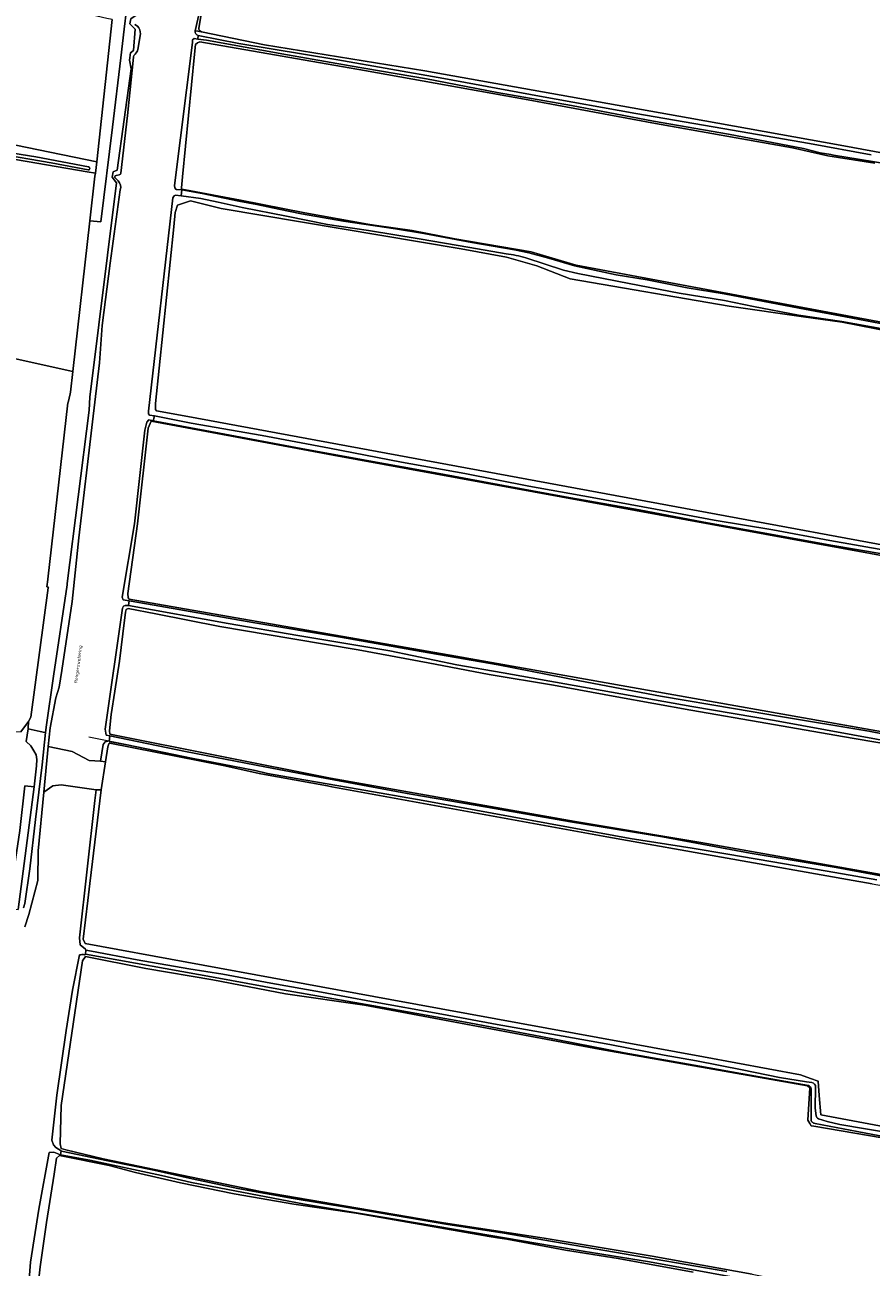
# Model space of a CAD drawing. Header units: metres. Extents: x 149984 to 156489, y 469398 to 478068.
# Tile 683 of 854: x 154835 to 155063, y 471904 to 472239. Entities that reach past the tile are written whole.
import ezdxf
from ezdxf.enums import TextEntityAlignment as Align

# ---------------------------------------------------------------- set-up
doc = ezdxf.new("R2010")
doc.units = ezdxf.units.M
doc.header["$LTSCALE"] = 0.75
for name, color, linetype, lineweight in [('B-WE-GK-BESCHOEIING-G', 252, 'GK-BESCHOEIING-SO', 18), ('B-WE-GR-GRAS-GV', 252, 'Continuous', 13), ('B-WE-GR-GROENVOORZIENING-GV', 252, 'Continuous', 18), ('B-WE-OG-TERREIN_ERF-GV', 252, 'Continuous', 18), ('B-WE-OG-TERREIN_OEVER-GV', 252, 'Continuous', 18), ('B-WE-OG-TOPOGRAFIE-T18', 7, 'Continuous', 18), ('B-WE-OG-WATER-GV', 252, 'Continuous', 18), ('B-WE-OG-WATER_SLOOT-GV', 252, 'Continuous', 18), ('B-WE-OG-WEG-GV', 252, 'Continuous', 18), ('B-WE-VH-GESLOTENVERHARDING_BETON-GV', 252, 'Continuous', 18), ('B-WE-VH-OPENVERHARDING-GV', 252, 'Continuous', 18)]:
    doc.layers.add(name, color=color, linetype=linetype, lineweight=lineweight)
doc.styles.add('NLCS-ISO-M500-T18', font='NLCS-ISO.ttf', dxfattribs={"height": 0.9})
doc.linetypes.add('GK-BESCHOEIING-SO', pattern='A,18,-3,[1,NLCS.SHX,S=0.6,R=0,X=0,Y=0],-3', length=24)

msp = doc.modelspace()

# ---------------------------------------------------------------- linework, layer by layer
at = {"layer": 'B-WE-GK-BESCHOEIING-G', "flags": 128}
msp.add_lwpolyline([(154896.95, 472037.916), (154879.778, 472041.28), (154862.415, 472044.859), (154852.054, 472046.899)], dxfattribs=at)
at = {"layer": 'B-WE-GR-GRAS-GV', "flags": 128}
for points in [[(154854.26, 472202.192), (154858.361, 472240.556), (154856.926, 472240.894), (154806.568, 472252.738), (154704.843, 472276.665), (154686.25, 472281.038), (154611.902, 472298.235), (154591.098, 472303.41), (154586.22, 472304.623), (154564.436, 472310.041), (154560.308, 472311.068), (154527.387, 472318.934), (154524.239, 472319.686), (154491.649, 472327.472), (154466.458, 472333.313), (154466.1, 472333.4), (154465.595, 472333.513), (154432.529, 472341.179), (154424.059, 472343.143), (154424.432, 472344.883), (154423.126, 472345.164), (154422.623, 472342.469)], [(154423.162, 472341.727), (154422.728, 472338.419), (154421.455, 472332.404), (154420.252, 472323.905), (154419.056, 472313.127), (154417.292, 472302.546), (154470.57, 472289.813), (154509.508, 472280.508), (154543.699, 472272.897), (154575.024, 472265.923), (154579.008, 472265.036), (154583.195, 472264.104), (154681.091, 472240.688), (154778.986, 472217.67), (154854.26, 472202.192)], [(154840.4, 472048.175), (154840.614, 472050.3), (154842.509, 472063.424), (154846.198, 472088.058), (154846.23, 472088.42), (154852.16, 472135.2), (154852.34, 472138.7), (154859.58, 472196.5), (154858.36, 472198.08), (154858.62, 472199.46), (154859.68, 472199.9), (154863.48, 472227.31), (154863.02, 472229.64), (154863.33, 472231.57), (154864.1, 472232.19), (154864.58, 472237.94), (154863.14, 472239.42), (154863.42, 472240.8), (154865.09, 472241.98), (154867.55, 472253.67), (154867.602, 472266.549), (154868.524, 472275.954)], [(154886.656, 472270.77), (154884.565, 472259.395), (154883.019, 472245.7), (154881.729, 472238.28)], [(154422.597, 472242.539), (154447.379, 472236.901), (154470.089, 472231.73), (154559.519, 472211.224), (154624.077, 472196.275), (154798.544, 472156.535), (154847.755, 472145.643), (154852.356, 472186.228), (154853.731, 472198.355), (154853.863, 472199.149), (154851.651, 472199.524), (154829.654, 472203.25), (154778.538, 472215.337), (154736.785, 472225.21), (154658.601, 472242.938)], [(154862.198, 472243.199), (154861.571, 472238.002), (154860.711, 472230.202), (154858.465, 472211.525), (154855.295, 472185.962), (154852.356, 472186.228), (154847.755, 472145.643), (154847.117, 472140.015), (154847.009, 472139.56), (154846.455, 472137.236), (154846.444, 472137.139), (154841.031, 472089.611), (154841.007, 472089.449), (154840.715, 472087.49), (154841.15, 472087.394), (154841.124, 472087.199), (154836.401, 472052.305), (154835.759, 472051.183), (154835.742, 472049.415), (154835.728, 472049.218), (154838.935, 472048.502), (154840.213, 472048.217), (154840.4, 472048.175)], [(154882.481, 472237.26), (154899.486, 472233.793), (154942.7, 472226.743), (155013.746, 472214.048), (155054.764, 472206.719), (155099.091, 472198.49), (155142.592, 472190.722), (155145.928, 472207.729), (155140.72, 472208.972), (155141.6, 472212.883), (155147.083, 472211.433), (155148.393, 472220.297)], [(155064.099, 472201.848), (155051.431, 472203.839), (155041.9, 472205.954), (155004.932, 472212.488), (154970.642, 472218.943), (154926.486, 472226.815), (154882.03, 472234.56), (154881.366, 472234.303), (154880.889, 472233.827), (154880.572, 472231.234), (154877.317, 472198.108), (154877.053, 472195.198), (154877.117, 472194.792)], [(154877.117, 472194.792), (154878.156, 472194.588), (154892.958, 472191.808), (154910.338, 472188.394), (154927.356, 472185.394), (154929.019, 472185.11), (154939.316, 472183.629), (154950.839, 472181.386), (154971.383, 472177.88), (154983.566, 472174.31), (155078.487, 472156.608), (155079.507, 472156.436), (155093.176, 472154.475), (155102.938, 472152.666), (155112.209, 472150.74), (155258.324, 472123.694), (155340.518, 472109.04)], [(155340.312, 472105.83), (155278.928, 472117.472), (155190.69, 472133.611), (155120.178, 472146.312), (155082.375, 472153.641), (155055.355, 472158.879), (155044.94, 472160.367), (155024.796, 472163.245), (154981.933, 472170.653), (154972.938, 472174.093), (154964.735, 472176.474), (154952.565, 472178.723), (154887.742, 472189.571), (154879.54, 472191.688), (154876.021, 472190.515), (154875.359, 472188.53), (154874.963, 472184.667), (154870.041, 472137.016), (154870.068, 472135.375), (154870.304, 472135.034)], [(154870.304, 472135.034), (154878.746, 472133.479), (155040.274, 472103.581), (155053.887, 472101.067), (155128.38, 472087.309), (155143.754, 472084.581), (155218.603, 472071.302), (155265.699, 472062.835), (155265.831, 472064.026), (155270.329, 472063.365), (155270.538, 472061.802), (155270.594, 472061.38), (155301.381, 472056.145), (155312.036, 472053.951), (155325.244, 472051.253), (155334.163, 472049.406)], [(155076.049, 472043.575), (155055.421, 472047.155), (155035.28, 472050.673), (155014.498, 472054.268), (154994.572, 472057.794), (154977.463, 472061.009), (154960.1, 472063.869), (154943.663, 472066.959), (154924.764, 472070.515), (154907.115, 472073.464), (154887.421, 472076.773), (154870.182, 472080.257), (154862.671, 472081.694), (154862.161, 472081.375), (154861.963, 472080.648), (154861.235, 472074.827), (154860.309, 472067.418), (154859.052, 472059.349), (154858.126, 472053.065), (154857.687, 472048.63), (154857.773, 472047.728), (154917.267, 472035.906), (154983.315, 472024.213), (155017.238, 472018.559), (155068.38, 472009.436)], [(155063.416, 472007.37), (155056.723, 472008.56), (154991.858, 472020.094), (154917.654, 472033.547), (154916.429, 472033.769), (154898.46, 472037.027), (154888.334, 472039.28), (154857.717, 472045.285), (154857.465, 472045.127), (154857.2, 472044.333), (154856.584, 472040.321), (154855.414, 472032.692), (154852.337, 472007.462), (154851.776, 472002.86), (154850.586, 471992.409), (154851.068, 471991.298), (154933.385, 471976.173), (155017.92, 471960.695), (155044.113, 471955.8), (155046.767, 471954.842), (155048.876, 471954.08), (155049.16, 471950.223), (155049.538, 471945.084), (155126.267, 471930.665)], [(155197.559, 471913.086), (155197.56, 471913.095), (155193.405, 471913.933), (155190.154, 471914.589), (155123.271, 471928.085), (155073.529, 471937.61), (155047.644, 471941.989), (155046.938, 471942.108), (155046.561, 471942.729), (155046.051, 471943.567), (155046.624, 471952.306), (155046.012, 471952.824), (154989.752, 471962.763), (154926.428, 471974.587), (154905.18, 471977.655), (154885.568, 471981.457), (154867.439, 471984.54), (154851.132, 471987.783), (154850.321, 471986.588), (154844.632, 471947.562), (154844.302, 471937.177), (154844.579, 471935.916)], [(155015.106, 471902.571), (154994.847, 471906.264), (154980.711, 471908.48), (154964.894, 471911.471), (154962.344, 471911.876), (154960.093, 471912.234), (154951.93, 471913.653), (154924.194, 471918.476), (154907.409, 471920.94), (154891.317, 471923.742), (154876.843, 471926.671), (154864.637, 471929.436), (154857.589, 471931.354), (154844.18, 471934.092), (154843.319, 471933.374), (154842.689, 471929.043), (154840.641, 471915.971), (154838.909, 471904.001), (154838.279, 471898.41)], [(154844.579, 471935.916), (154845.912, 471935.587), (154855.92, 471933.171), (154898.357, 471924.371), (154947.748, 471915.884), (154974.952, 471911.738), (155004.037, 471906.916), (155031.074, 471902.051), (155049.201, 471898.423), (155072.279, 471894.198), (155107.388, 471888.418), (155137.332, 471883.365), (155163.235, 471878.706), (155185.648, 471874.763)]]:
    msp.add_lwpolyline(points, dxfattribs=at)
at = {"layer": 'B-WE-GR-GRAS-GV'}
msp.add_lwpolyline([(154881.729, 472238.28, 0.3598378), (154882.481, 472237.26)], format="xyb", dxfattribs=at)
at = {"layer": 'B-WE-GR-GRAS-GV', "flags": 128}
msp.add_lwpolyline([(155260.249, 472060.942), (155260.261, 472060.994), (155246.1, 472063.503), (155162.235, 472078.364), (155019.752, 472104.439), (154918.015, 472123.058), (154868.86, 472132.224), (154868.083, 472130.348), (154865.243, 472104.55), (154862.551, 472085.72), (154862.727, 472084.541), (154862.949, 472084.177), (154951.066, 472068.787), (155109.278, 472040.712), (155246.271, 472015.643), (155246.6, 472016.761), (155247.126, 472018.548), (155248.917, 472022.224), (155250.291, 472026.977), (155252.604, 472026.551)], close=True, dxfattribs=at)
at = {"layer": 'B-WE-GR-GROENVOORZIENING-GV', "flags": 128}
msp.add_lwpolyline([(154824.775, 471998.245), (154825.233, 471997.426), (154825.156, 471995.593), (154827.872, 471995.216), (154827.899, 471995.498), (154828.559, 471997.792), (154830.266, 472000.671), (154833.424, 472021.721), (154834.839, 472033.799), (154837.295, 472033.506), (154837.978, 472039.225), (154838.016, 472040.915), (154837.862, 472042.221), (154837.248, 472043.296), (154836.403, 472044.641), (154835.174, 472045.755), (154835.728, 472049.218), (154835.742, 472049.415), (154835.759, 472051.183), (154833.733, 472048.393), (154830.558, 472048.261), (154825.112, 472049.592), (154820.994, 472032.436), (154823.119, 472031.106)], dxfattribs=at)
at = {"layer": 'B-WE-OG-TERREIN_ERF-GV', "flags": 128}
msp.add_lwpolyline([(154858.361, 472240.556), (154854.26, 472202.192), (154853.863, 472199.149), (154853.731, 472198.355), (154852.356, 472186.228), (154855.295, 472185.962), (154858.465, 472211.525), (154860.711, 472230.202), (154861.571, 472238.002), (154862.198, 472243.199)], dxfattribs=at)
at = {"layer": 'B-WE-OG-TERREIN_OEVER-GV', "flags": 128}
for points in [[(154868.524, 472275.954), (154867.602, 472266.549), (154867.55, 472253.67), (154865.09, 472241.98), (154863.42, 472240.8), (154863.14, 472239.42), (154864.58, 472237.94), (154864.1, 472232.19), (154863.33, 472231.57), (154863.02, 472229.64), (154863.48, 472227.31), (154859.68, 472199.9), (154858.62, 472199.46), (154858.36, 472198.08), (154859.58, 472196.5), (154852.34, 472138.7), (154852.16, 472135.2)], [(154886.214, 472270.864), (154885.606, 472268.279), (154884.57, 472263.341), (154884.406, 472262.212), (154883.084, 472252.706), (154882.401, 472244.673), (154880.765, 472237.498), (154880.958, 472237.57), (154882.481, 472237.26)], [(154881.729, 472238.28), (154883.019, 472245.7), (154884.565, 472259.395), (154886.656, 472270.77)], [(154658.601, 472242.938), (154736.785, 472225.21), (154778.538, 472215.337), (154829.654, 472203.25), (154851.651, 472199.524), (154853.863, 472199.149)], [(154670.939, 472241.59), (154689.509, 472237.297), (154710.196, 472232.46), (154730.691, 472227.65), (154753.415, 472222.269), (154781.236, 472215.84), (154808.378, 472209.602), (154829.308, 472204.837), (154837.807, 472203.536), (154852.007, 472200.854)], [(154851.849, 472199.983), (154841.927, 472201.939), (154827.144, 472204.397), (154818.45, 472206.477), (154804.315, 472209.881), (154788.893, 472213.426), (154772.775, 472216.988), (154760.481, 472219.908), (154747.991, 472222.948), (154717.2, 472230.207), (154694.44, 472235.396), (154674.081, 472239.954)], [(154853.863, 472199.149), (154854.26, 472202.192), (154778.986, 472217.67), (154681.091, 472240.688)], [(154865.193, 472238.789), (154864.522, 472239.199)], [(154865.303, 472232.499), (154865.979, 472236.694)], [(154883.809, 472234.981), (154881.455, 472235.305), (154880.457, 472235.492), (154880.08, 472235.115), (154880.026, 472234.413), (154875.224, 472195.838), (154875.278, 472195.19), (154875.656, 472194.759), (154877.128, 472194.584), (154882.643, 472193.68), (154892.537, 472191.532), (154897.398, 472190.675), (154903.332, 472189.454), (154909.459, 472188.168), (154920.796, 472186.184), (154934.81, 472184.122), (154942.418, 472182.823), (154955.378, 472180.381), (154966.877, 472178.405), (154970.766, 472177.615), (154976.106, 472176.184), (154983.12, 472174.134), (154994.348, 472171.71), (155002.729, 472170.3), (155013.479, 472168.193), (155023.488, 472166.534), (155034.315, 472164.513), (155045.126, 472162.398), (155056.185, 472160.368), (155069.443, 472157.843)], [(154880.958, 472237.57), (154880.765, 472237.498)], [(155099.091, 472198.49), (155054.764, 472206.719), (155013.746, 472214.048), (154942.7, 472226.743), (154899.486, 472233.793), (154882.481, 472237.26), (154880.958, 472237.57)], [(154881.569, 472236.271), (154892.589, 472234.142), (154919.247, 472229.665), (154947.84, 472224.699), (154973.7, 472219.897), (154999.662, 472215.247), (155023.113, 472211.206), (155046.556, 472207.126), (155063.15, 472204.066)], [(155067.363, 472201.608), (155053.027, 472203.976), (155052.24, 472204.127), (155049.377, 472204.633), (155044.885, 472205.816), (155024.667, 472209.648), (155004.451, 472213.151), (154982.28, 472217.35), (154962.243, 472220.853), (154943.138, 472224.541), (154922.563, 472228.127), (154905.639, 472231.053), (154883.809, 472234.981)], [(155078.487, 472156.608), (154983.566, 472174.31), (154971.383, 472177.88), (154950.839, 472181.386), (154939.316, 472183.629), (154929.019, 472185.11), (154927.356, 472185.394), (154910.338, 472188.394), (154892.958, 472191.808), (154878.156, 472194.588), (154877.117, 472194.792), (154877.053, 472195.198), (154877.317, 472198.108), (154880.572, 472231.234), (154880.889, 472233.827), (154881.366, 472234.303), (154882.03, 472234.56), (154926.486, 472226.815), (154970.642, 472218.943), (155004.932, 472212.488), (155041.9, 472205.954), (155051.431, 472203.839), (155064.099, 472201.848)], [(154860.728, 472199.113), (154862.482, 472214.697), (154864.093, 472230.398)], [(154864.446, 472231.143), (154864.596, 472231.278)], [(154859.426, 472198.486), (154860.294, 472198.649)], [(154834.809, 471995.785), (154835.881, 471999.061), (154838.353, 472008.233), (154838.428, 472016.267), (154839.951, 472032.113), (154841.134, 472044.415), (154841.62, 472049.475), (154843.152, 472057.546), (154844.097, 472060.45), (154844.781, 472064.923), (154847.572, 472083.54), (154849.343, 472100.731), (154853.069, 472132.028), (154854.91, 472147.971), (154855.669, 472157.997), (154857.845, 472174.877), (154860.561, 472194.61)], [(154859.964, 472197.082), (154859.24, 472197.753)], [(154882.276, 472192.278), (154877.017, 472192.993), (154875.488, 472193.201), (154875.062, 472192.978), (154874.709, 472192.477), (154868.156, 472134.926), (154868.156, 472134.224), (154868.426, 472133.846), (154869.818, 472133.648), (154879.661, 472131.704), (154898.815, 472128.371), (154916.978, 472124.895), (154936.407, 472121.142), (154953.514, 472118.106), (154970.826, 472114.675), (154987.841, 472111.632), (155004.987, 472108.498), (155020.815, 472105.535), (155036.624, 472102.874), (155051.993, 472100.003), (155066.822, 472097.441)], [(155128.38, 472087.309), (155053.887, 472101.067), (155040.274, 472103.581), (154878.746, 472133.479), (154870.304, 472135.034), (154870.068, 472135.375), (154870.041, 472137.016), (154874.963, 472184.667), (154875.359, 472188.53), (154876.021, 472190.515), (154879.54, 472191.688), (154887.742, 472189.571), (154952.565, 472178.723), (154964.735, 472176.474), (154972.938, 472174.093), (154981.933, 472170.653), (155024.796, 472163.245), (155044.94, 472160.367), (155055.355, 472158.879), (155082.375, 472153.641)], [(154964.63, 472177.381), (154954.846, 472179.037), (154941.163, 472181.417), (154927.526, 472183.679), (154916.474, 472185.293), (154905.362, 472187.515), (154893.442, 472189.859), (154886.931, 472191.279), (154882.276, 472192.278)], [(155066.773, 472156.991), (155055.227, 472159.1), (155043.576, 472160.844), (155031.423, 472163.16), (155023.619, 472164.737), (155011.351, 472166.751), (154997.816, 472169.322), (154983.969, 472172.075), (154980.156, 472172.915), (154969.995, 472176.248)], [(154852.16, 472135.2), (154846.23, 472088.42), (154846.198, 472088.058), (154842.509, 472063.424), (154840.614, 472050.3), (154840.4, 472048.175), (154839.521, 472039.443), (154837.715, 472024.751), (154836.177, 472011.372), (154834.847, 472002.074), (154834.481, 472000.878)], [(155066.67, 472096.286), (155052.268, 472098.722), (155032.997, 472102.22), (155018.014, 472104.918), (155000.527, 472108.274), (154980.559, 472111.805), (154963.926, 472114.829), (154946.612, 472118.06), (154926.603, 472121.691), (154909.323, 472124.839), (154887.355, 472128.986), (154869.446, 472132.321), (154868.3, 472132.534), (154867.725, 472131.958), (154867.185, 472129.8), (154864.38, 472104.496), (154861.089, 472084.696), (154861.358, 472083.995), (154862.985, 472083.761), (154871.186, 472082.302), (154896.306, 472077.855), (154919.99, 472073.914), (154941.784, 472070.016), (154962.515, 472066.459), (154984.548, 472062.121), (155006.35, 472057.982), (155026.517, 472054.6), (155038.131, 472052.601), (155062.543, 472048.575), (155077.749, 472045.627)], [(155109.278, 472040.712), (154951.066, 472068.787), (154862.949, 472084.177), (154862.727, 472084.541), (154862.551, 472085.72), (154865.243, 472104.55), (154868.083, 472130.348), (154868.86, 472132.224), (154918.015, 472123.058), (155019.752, 472104.439), (155162.235, 472078.364)], [(155071.978, 472045.03), (155037.091, 472051.455), (155014.732, 472055.245), (154963.897, 472064.301), (154951.383, 472066.489), (154933.265, 472070.215), (154908.465, 472074.391), (154889.641, 472077.604), (154862.787, 472082.467), (154861.898, 472082.484), (154861.412, 472082.322), (154861.156, 472081.765), (154856.503, 472049.141), (154856.772, 472047.523), (154857.733, 472047.334), (154878.184, 472043.046), (154899.529, 472038.908), (154911.84, 472036.568), (154938.909, 472031.604), (154959.425, 472028.031), (154982.031, 472024.132), (155006.861, 472020.025), (155030.462, 472015.661), (155053.674, 472011.762), (155076.886, 472007.481)], [(155068.38, 472009.436), (155017.238, 472018.559), (154983.315, 472024.213), (154917.267, 472035.906), (154857.773, 472047.728), (154857.687, 472048.63), (154858.126, 472053.065), (154859.052, 472059.349), (154860.309, 472067.418), (154861.235, 472074.827), (154861.963, 472080.648), (154862.161, 472081.375), (154862.671, 472081.694), (154870.182, 472080.257), (154887.421, 472076.773), (154907.115, 472073.464), (154924.764, 472070.515), (154943.663, 472066.959), (154960.1, 472063.869), (154977.463, 472061.009), (154994.572, 472057.794), (155014.498, 472054.268), (155035.28, 472050.673), (155055.421, 472047.155), (155076.049, 472043.575)], [(155064.715, 472008.412), (155053.333, 472010.411), (155039.786, 472012.727), (155024.456, 472015.392), (155014.849, 472016.975), (154998.159, 472019.626), (154981.51, 472022.674), (154960.853, 472026.447), (154942.27, 472029.837), (154924.766, 472032.952), (154908.042, 472035.826), (154900.31, 472037.126), (154896.95, 472037.916), (154879.778, 472041.28), (154862.415, 472044.859), (154857.58, 472045.811), (154857.592, 472045.942), (154856.439, 472045.721), (154855.909, 472044.927), (154855.239, 472040.436), (154856.584, 472040.321)], [(154856.584, 472040.321), (154857.2, 472044.333), (154857.465, 472045.127), (154857.717, 472045.285), (154888.334, 472039.28), (154898.46, 472037.027), (154916.429, 472033.769), (154917.654, 472033.547), (154991.858, 472020.094), (155056.723, 472008.56), (155063.416, 472007.37), (155070.628, 472006.087), (155084.859, 472003.557), (155227.073, 471978.29), (155228.935, 471978.006), (155257.306, 471973.341), (155258.067, 471973.182)], [(154855.414, 472032.692), (154854.089, 472032.721), (154853.66, 472029.846), (154849.559, 471992.804), (154849.692, 471990.952), (154851.131, 471989.732), (154851.239, 471989.505), (154852.825, 471989.173), (154865.087, 471986.822), (154879.038, 471984.47), (154888.217, 471982.953), (154901.171, 471980.599), (154914.871, 471978.14), (154928.36, 471975.635), (154947.293, 471972.218), (154962.219, 471969.374), (154980.095, 471966.3), (154992.615, 471963.989), (155007.324, 471961.166), (155016.027, 471959.597), (155028.343, 471957.177), (155038.422, 471955.141), (155045.669, 471953.95), (155047.174, 471953.72)], [(155193.428, 471916.622), (155181.432, 471918.891), (155126.267, 471930.665), (155049.538, 471945.084), (155049.16, 471950.223), (155048.876, 471954.08), (155046.767, 471954.842), (155044.113, 471955.8), (155017.92, 471960.695), (154933.385, 471976.173), (154851.068, 471991.298), (154850.586, 471992.409), (154851.776, 472002.86), (154852.337, 472007.462), (154855.414, 472032.692)], [(154849.534, 471988.176), (154847.707, 471978.649), (154845.987, 471967.801), (154843.474, 471950.339), (154842.132, 471938.215), (154842.548, 471936.977), (154843.209, 471936.183), (154844.641, 471935.282), (154844.723, 471935.262), (154857.16, 471932.659), (154869.645, 471930.103), (154879.974, 471927.788), (154892.242, 471925.172), (154907.229, 471922.504), (154921.96, 471920), (154934.684, 471917.851), (154948.907, 471915.464), (154963.618, 471913.157), (155024.223, 471902.743)], [(155031.074, 471902.051), (155004.037, 471906.916), (154974.952, 471911.738), (154947.748, 471915.884), (154898.357, 471924.371), (154855.92, 471933.171), (154845.912, 471935.587), (154844.579, 471935.916), (154844.302, 471937.177), (154844.632, 471947.562), (154850.321, 471986.588), (154851.132, 471987.783), (154867.439, 471984.54), (154885.568, 471981.457), (154905.18, 471977.655), (154926.428, 471974.587), (154989.752, 471962.763), (155046.012, 471952.824), (155046.624, 471952.306), (155046.051, 471943.567), (155046.561, 471942.729), (155046.938, 471942.108), (155047.644, 471941.989), (155073.529, 471937.61)], [(155046.27, 471952.917), (155033.011, 471955.299), (155016.905, 471958.216), (154996.476, 471961.793), (154974.454, 471966.112), (154954.715, 471969.824), (154928.943, 471974.423), (154903.78, 471978.816), (154886.18, 471982.102), (154851.217, 471988.381), (154850.925, 471988.224)], [(155046.926, 471943.931), (155046.92, 471952.017)], [(155048.146, 471952.549), (155048, 471946.851), (155048.338, 471944.815)], [(155048.958, 471943.971), (155051.241, 471943.208), (155054.664, 471942.428), (155069.055, 471939.979), (155082.611, 471937.324), (155097.029, 471934.719), (155108.694, 471932.316), (155117.957, 471930.435), (155127.266, 471929.1), (155136.564, 471927.006), (155142.706, 471926.03), (155160.818, 471922.481), (155182.505, 471917.506), (155192.902, 471915.183)], [(155192.844, 471914.288), (155186.433, 471915.794), (155169.692, 471919.31), (155154.15, 471922.481), (155138.98, 471925.312), (155122.509, 471928.59), (155101.271, 471932.612), (155081.939, 471936.254), (155059.408, 471940.507), (155048.02, 471942.719)], [(155046.197, 471897.53), (155003.334, 471905.361), (154985.413, 471908.209), (154977.454, 471909.596), (154956.27, 471913.172), (154935.045, 471916.836), (154910.275, 471920.978), (154887.201, 471925.308), (154879.772, 471926.825), (154871.635, 471928.71), (154852.363, 471932.786), (154844.455, 471934.287), (154842.606, 471934.976), (154841.368, 471934.87), (154838.626, 471919.562), (154836.322, 471905.249), (154835.584, 471896.014)], [(154838.279, 471898.41), (154838.909, 471904.001), (154840.641, 471915.971), (154842.689, 471929.043), (154843.319, 471933.374), (154844.18, 471934.092), (154857.589, 471931.354), (154864.637, 471929.436), (154876.843, 471926.671), (154891.317, 471923.742), (154907.409, 471920.94), (154924.194, 471918.476), (154951.93, 471913.653), (154960.093, 471912.234), (154962.344, 471911.876), (154964.894, 471911.471), (154980.711, 471908.48), (154994.847, 471906.264), (155015.106, 471902.571)]]:
    msp.add_lwpolyline(points, dxfattribs=at)
at = {"layer": 'B-WE-OG-TERREIN_OEVER-GV'}
for points in [[(154865.979, 472236.694, 0.2156606), (154865.193, 472238.789)], [(154882.481, 472237.26, -0.3598378), (154881.729, 472238.28)], [(154880.765, 472237.498, 0.3369129), (154881.569, 472236.271)], [(154864.596, 472231.278, 0.1064698), (154865.303, 472232.499)], [(154864.093, 472230.398, -0.2587187), (154864.446, 472231.143)], [(154852.007, 472200.854, -0.9485706), (154851.849, 472199.983)], [(154859.24, 472197.753, -0.6340829), (154859.426, 472198.486)], [(154860.294, 472198.649, 0.3031686), (154860.728, 472199.113)], [(154860.561, 472194.61, 0.2819276), (154859.964, 472197.082)], [(154969.995, 472176.248, 0.045357), (154964.63, 472177.381)], [(154849.893, 471988.247, 0.0310779), (154849.534, 471988.176)], [(154850.925, 471988.224, 0.0823666), (154849.893, 471988.247)], [(155047.174, 471953.72, -0.4094806), (155048.146, 471952.549)], [(155046.92, 471952.017, 0.3195962), (155046.27, 471952.917)], [(155048.02, 471942.719, -0.42411), (155046.926, 471943.931)], [(155048.338, 471944.815, 0.2883978), (155048.958, 471943.971)]]:
    msp.add_lwpolyline(points, format="xyb", dxfattribs=at)
at = {"layer": 'B-WE-OG-WATER-GV', "flags": 128}
for points in [[(154880.765, 472237.498), (154882.401, 472244.673), (154883.084, 472252.706), (154884.406, 472262.212), (154884.57, 472263.341), (154885.606, 472268.279), (154886.214, 472270.864)], [(154864.522, 472239.199), (154865.193, 472238.789)], [(154860.561, 472194.61), (154857.845, 472174.877), (154855.669, 472157.997), (154854.91, 472147.971), (154853.069, 472132.028), (154849.343, 472100.731), (154847.572, 472083.54), (154844.781, 472064.923), (154844.097, 472060.45), (154843.152, 472057.546), (154841.62, 472049.475), (154841.134, 472044.415), (154847.556, 472043.056), (154852.186, 472040.675), (154855.239, 472040.436), (154855.909, 472044.927), (154856.439, 472045.721), (154857.592, 472045.942), (154857.58, 472045.811), (154857.733, 472047.334), (154856.772, 472047.523), (154856.503, 472049.141), (154861.156, 472081.765), (154861.412, 472082.322), (154861.898, 472082.484), (154862.787, 472082.467), (154862.985, 472083.761), (154861.358, 472083.995), (154861.089, 472084.696), (154864.38, 472104.496), (154867.185, 472129.8), (154867.725, 472131.958), (154868.3, 472132.534), (154869.446, 472132.321), (154869.818, 472133.648), (154868.426, 472133.846), (154868.156, 472134.224), (154868.156, 472134.926), (154874.709, 472192.477), (154875.062, 472192.978), (154875.488, 472193.201), (154877.017, 472192.993), (154877.128, 472194.584), (154875.656, 472194.759), (154875.278, 472195.19), (154875.224, 472195.838), (154880.026, 472234.413), (154880.08, 472235.115), (154880.457, 472235.492), (154881.455, 472235.305), (154881.569, 472236.271)], [(154865.979, 472236.694), (154865.303, 472232.499)], [(154864.093, 472230.398), (154862.482, 472214.697), (154860.728, 472199.113)], [(154864.596, 472231.278), (154864.446, 472231.143)], [(154860.294, 472198.649), (154859.426, 472198.486)], [(154859.24, 472197.753), (154859.964, 472197.082)], [(154833.733, 472048.393), (154835.759, 472051.183), (154836.401, 472052.305), (154841.124, 472087.199), (154841.15, 472087.394), (154840.715, 472087.49), (154841.007, 472089.449), (154841.031, 472089.611), (154846.444, 472137.139), (154846.455, 472137.236), (154847.009, 472139.56), (154847.117, 472140.015), (154847.755, 472145.643), (154798.544, 472156.535)], [(154854.089, 472032.721), (154844.646, 472034.06), (154842.331, 472033.796), (154839.951, 472032.113), (154838.428, 472016.267), (154838.353, 472008.233), (154835.881, 471999.061), (154834.809, 471995.785)], [(154850.925, 471988.224), (154851.217, 471988.381), (154851.239, 471989.505), (154851.131, 471989.732), (154849.692, 471990.952), (154849.559, 471992.804), (154853.66, 472029.846), (154854.089, 472032.721)], [(154846.349, 471890.937), (154843.659, 471891.415), (154839.306, 471893.062), (154836.973, 471893.897), (154836.113, 471894.823), (154835.584, 471896.014), (154836.322, 471905.249), (154838.626, 471919.562), (154841.368, 471934.87), (154842.606, 471934.976), (154844.455, 471934.287), (154844.641, 471935.282), (154843.209, 471936.183), (154842.548, 471936.977), (154842.132, 471938.215), (154843.474, 471950.339), (154845.987, 471967.801), (154847.707, 471978.649), (154849.534, 471988.176)]]:
    msp.add_lwpolyline(points, dxfattribs=at)
at = {"layer": 'B-WE-OG-WATER-GV'}
for points in [[(154865.193, 472238.789, -0.2156606), (154865.979, 472236.694)], [(154881.569, 472236.271, -0.3369129), (154880.765, 472237.498)], [(154865.303, 472232.499, -0.1064698), (154864.596, 472231.278)], [(154864.446, 472231.143, 0.2587187), (154864.093, 472230.398)], [(154859.426, 472198.486, 0.6340829), (154859.24, 472197.753)], [(154860.728, 472199.113, -0.3031686), (154860.294, 472198.649)], [(154859.964, 472197.082, -0.2819276), (154860.561, 472194.61)], [(154849.534, 471988.176, -0.0310779), (154849.893, 471988.247)], [(154849.893, 471988.247, -0.0823666), (154850.925, 471988.224)]]:
    msp.add_lwpolyline(points, format="xyb", dxfattribs=at)
at = {"layer": 'B-WE-OG-WATER_SLOOT-GV', "flags": 128}
for points in [[(154852.007, 472200.854), (154837.807, 472203.536), (154829.308, 472204.837), (154808.378, 472209.602), (154781.236, 472215.84), (154753.415, 472222.269), (154730.691, 472227.65), (154710.196, 472232.46), (154689.509, 472237.297), (154670.939, 472241.59)], [(155063.15, 472204.066), (155046.556, 472207.126), (155023.113, 472211.206), (154999.662, 472215.247), (154973.7, 472219.897), (154947.84, 472224.699), (154919.247, 472229.665), (154892.589, 472234.142), (154881.569, 472236.271), (154881.455, 472235.305)], [(154881.455, 472235.305), (154883.809, 472234.981), (154905.639, 472231.053), (154922.563, 472228.127), (154943.138, 472224.541), (154962.243, 472220.853), (154982.28, 472217.35), (155004.451, 472213.151), (155024.667, 472209.648), (155044.885, 472205.816), (155049.377, 472204.633), (155052.24, 472204.127), (155053.027, 472203.976), (155067.363, 472201.608)], [(154747.991, 472222.948), (154760.481, 472219.908), (154772.775, 472216.988), (154788.893, 472213.426), (154804.315, 472209.881), (154818.45, 472206.477), (154827.144, 472204.397), (154841.927, 472201.939), (154851.849, 472199.983)], [(155069.443, 472157.843), (155056.185, 472160.368), (155045.126, 472162.398), (155034.315, 472164.513), (155023.488, 472166.534), (155013.479, 472168.193), (155002.729, 472170.3), (154994.348, 472171.71), (154983.12, 472174.134), (154976.106, 472176.184), (154970.766, 472177.615), (154966.877, 472178.405), (154955.378, 472180.381), (154942.418, 472182.823), (154934.81, 472184.122), (154920.796, 472186.184), (154909.459, 472188.168), (154903.332, 472189.454), (154897.398, 472190.675), (154892.537, 472191.532), (154882.643, 472193.68), (154877.128, 472194.584), (154877.017, 472192.993)], [(154877.017, 472192.993), (154882.276, 472192.278), (154886.931, 472191.279), (154893.442, 472189.859), (154905.362, 472187.515), (154916.474, 472185.293), (154927.526, 472183.679), (154941.163, 472181.417), (154954.846, 472179.037), (154964.63, 472177.381)], [(154969.995, 472176.248), (154980.156, 472172.915), (154983.969, 472172.075), (154997.816, 472169.322), (155011.351, 472166.751), (155023.619, 472164.737), (155031.423, 472163.16), (155043.576, 472160.844), (155055.227, 472159.1), (155066.773, 472156.991)], [(155066.822, 472097.441), (155051.993, 472100.003), (155036.624, 472102.874), (155020.815, 472105.535), (155004.987, 472108.498), (154987.841, 472111.632), (154970.826, 472114.675), (154953.514, 472118.106), (154936.407, 472121.142), (154916.978, 472124.895), (154898.815, 472128.371), (154879.661, 472131.704), (154869.818, 472133.648), (154869.446, 472132.321), (154887.355, 472128.986), (154909.323, 472124.839), (154926.603, 472121.691), (154946.612, 472118.06), (154963.926, 472114.829), (154980.559, 472111.805), (155000.527, 472108.274), (155018.014, 472104.918), (155032.997, 472102.22), (155052.268, 472098.722), (155066.67, 472096.286)], [(155077.749, 472045.627), (155062.543, 472048.575), (155038.131, 472052.601), (155026.517, 472054.6), (155006.35, 472057.982), (154984.548, 472062.121), (154962.515, 472066.459), (154941.784, 472070.016), (154919.99, 472073.914), (154896.306, 472077.855), (154871.186, 472082.302), (154862.985, 472083.761), (154862.787, 472082.467)], [(154862.787, 472082.467), (154889.641, 472077.604), (154908.465, 472074.391), (154933.265, 472070.215), (154951.383, 472066.489), (154963.897, 472064.301), (155014.732, 472055.245), (155037.091, 472051.455), (155071.978, 472045.03), (155098.512, 472040.725), (155134.981, 472033.734), (155135.168, 472033.698), (155135.519, 472033.638), (155178.309, 472026.269), (155231.121, 472016.76), (155237.135, 472015.415), (155245.291, 472013.967), (155248.219, 472013.044), (155257.549, 472011.583)], [(155257.93, 471974.596), (155243.079, 471977.01), (155236.093, 471978.256), (155229.838, 471979.596), (155209.845, 471983.227), (155186.674, 471987.251), (155160.352, 471992.131), (155135.639, 471997.035), (155091.304, 472005.209), (155076.886, 472007.481), (155053.674, 472011.762), (155030.462, 472015.661), (155006.861, 472020.025), (154982.031, 472024.132), (154959.425, 472028.031), (154938.909, 472031.604), (154911.84, 472036.568), (154899.529, 472038.908), (154878.184, 472043.046), (154857.733, 472047.334), (154857.58, 472045.811)], [(154857.58, 472045.811), (154862.415, 472044.859), (154879.778, 472041.28), (154896.95, 472037.916), (154900.31, 472037.126), (154908.042, 472035.826), (154924.766, 472032.952), (154942.27, 472029.837), (154960.853, 472026.447), (154981.51, 472022.674), (154998.159, 472019.626), (155014.849, 472016.975), (155024.456, 472015.392), (155039.786, 472012.727), (155053.333, 472010.411), (155064.715, 472008.412)], [(155047.174, 471953.72), (155045.669, 471953.95), (155038.422, 471955.141), (155028.343, 471957.177), (155016.027, 471959.597), (155007.324, 471961.166), (154992.615, 471963.989), (154980.095, 471966.3), (154962.219, 471969.374), (154947.293, 471972.218), (154928.36, 471975.635), (154914.871, 471978.14), (154901.171, 471980.599), (154888.217, 471982.953), (154879.038, 471984.47), (154865.087, 471986.822), (154852.825, 471989.173), (154851.239, 471989.505), (154851.217, 471988.381)], [(154851.217, 471988.381), (154886.18, 471982.102), (154903.78, 471978.816), (154928.943, 471974.423), (154954.715, 471969.824), (154974.454, 471966.112), (154996.476, 471961.793), (155016.905, 471958.216), (155033.011, 471955.299), (155046.27, 471952.917)], [(155046.92, 471952.017), (155046.926, 471943.931)], [(155048.338, 471944.815), (155048, 471946.851), (155048.146, 471952.549)], [(155192.902, 471915.183), (155182.505, 471917.506), (155160.818, 471922.481), (155142.706, 471926.03), (155136.564, 471927.006), (155127.266, 471929.1), (155117.957, 471930.435), (155108.694, 471932.316), (155097.029, 471934.719), (155082.611, 471937.324), (155069.055, 471939.979), (155054.664, 471942.428), (155051.241, 471943.208), (155048.958, 471943.971)], [(155048.02, 471942.719), (155059.408, 471940.507), (155081.939, 471936.254), (155101.271, 471932.612), (155122.509, 471928.59), (155138.98, 471925.312), (155154.15, 471922.481), (155169.692, 471919.31), (155186.433, 471915.794), (155192.844, 471914.288)], [(155024.223, 471902.743), (154963.618, 471913.157), (154948.907, 471915.464), (154934.684, 471917.851), (154921.96, 471920), (154907.229, 471922.504), (154892.242, 471925.172), (154879.974, 471927.788), (154869.645, 471930.103), (154857.16, 471932.659), (154844.723, 471935.262), (154844.641, 471935.282), (154844.455, 471934.287)], [(154844.455, 471934.287), (154852.363, 471932.786), (154871.635, 471928.71), (154879.772, 471926.825), (154887.201, 471925.308), (154910.275, 471920.978), (154935.045, 471916.836), (154956.27, 471913.172), (154977.454, 471909.596), (154985.413, 471908.209), (155003.334, 471905.361), (155046.197, 471897.53), (155064.151, 471894.292), (155105.464, 471886.84), (155162.085, 471877.104), (155185.058, 471873.124), (155185.13, 471873.112)]]:
    msp.add_lwpolyline(points, dxfattribs=at)
at = {"layer": 'B-WE-OG-WATER_SLOOT-GV'}
for points in [[(154851.849, 472199.983, 0.9485706), (154852.007, 472200.854)], [(154964.63, 472177.381, -0.045357), (154969.995, 472176.248)], [(155048.146, 471952.549, 0.4094806), (155047.174, 471953.72)], [(155046.27, 471952.917, -0.3195962), (155046.92, 471952.017)], [(155046.926, 471943.931, 0.42411), (155048.02, 471942.719)], [(155048.958, 471943.971, -0.2883978), (155048.338, 471944.815)]]:
    msp.add_lwpolyline(points, format="xyb", dxfattribs=at)
at = {"layer": 'B-WE-OG-WEG-GV', "flags": 128}
for points in [[(154838.935, 472048.502), (154835.728, 472049.218), (154835.174, 472045.755), (154836.403, 472044.641), (154837.248, 472043.296), (154837.862, 472042.221), (154838.016, 472040.915), (154837.978, 472039.225), (154837.295, 472033.506), (154837.056, 472031.505), (154832.982, 472000.423)], [(154834.481, 472000.878), (154834.847, 472002.074), (154836.177, 472011.372), (154837.715, 472024.751), (154839.521, 472039.443), (154840.4, 472048.175), (154840.213, 472048.217), (154838.935, 472048.502)]]:
    msp.add_lwpolyline(points, dxfattribs=at)
at = {"layer": 'B-WE-VH-GESLOTENVERHARDING_BETON-GV', "flags": 128}
msp.add_lwpolyline([(154837.295, 472033.506), (154834.839, 472033.799), (154833.424, 472021.721), (154830.266, 472000.671), (154832.982, 472000.423), (154837.056, 472031.505)], close=True, dxfattribs=at)
at = {"layer": 'B-WE-VH-OPENVERHARDING-GV', "flags": 128}
msp.add_lwpolyline([(154856.584, 472040.321), (154855.239, 472040.436), (154852.186, 472040.675), (154847.556, 472043.056), (154841.134, 472044.415), (154839.951, 472032.113), (154842.331, 472033.796), (154844.646, 472034.06), (154854.089, 472032.721), (154855.414, 472032.692)], close=True, dxfattribs=at)

# ---------------------------------------------------------------- texts
at = {"layer": 'B-WE-OG-TOPOGRAFIE-T18', "style": 'NLCS-ISO-M500-T18'}
msp.add_text('Rengerswetering', height=0.9, rotation=82.6, dxfattribs=at).set_placement((154849.303, 472066.625), align=Align.MIDDLE)

doc.saveas('drawing.dxf')
